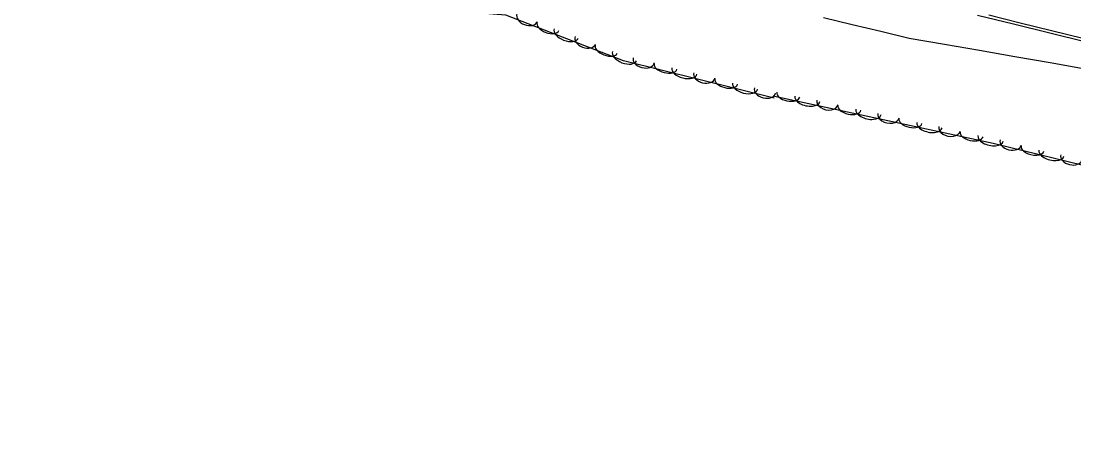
# Model space of a CAD drawing. Extents: x 1441650 to 1491889, y 345904 to 358319.
# Drawn here: x 1465720.6 to 1466199.6, y 349410.3 to 349599.3 of the extents above; entities that cross this region are included whole.
import ezdxf

# ---------------------------------------------------------------- set-up
doc = ezdxf.new("R2010")
doc.units = 0
doc.layers.add('S_DITCHLINE', color=7, linetype='Continuous')
doc.layers.add('S_TREE', color=7, linetype='Continuous')

msp = doc.modelspace()

# ---------------------------------------------------------------- linework, layer by layer
at = {"layer": 'S_DITCHLINE'}
for points in [[(1466085.76, 349600.86), (1466098.75, 349597.78), (1466111.73, 349594.69), (1466124.72, 349591.61), (1466140.72, 349588.82), (1466156.73, 349586.02), (1466172.73, 349583.23), (1466188.73, 349580.44), (1466204.74, 349577.65)], [(1466160.87, 349602.09), (1466175.13, 349598.57), (1466189.38, 349595.05), (1466203.63, 349591.53)]]:
    msp.add_lwpolyline(points, dxfattribs=at)
at = {"layer": 'S_TREE'}
for points in [[(1466063.31, 349564.22), (1465994.77, 349581.28), (1465941.24, 349602.01), (1465888.58, 349606.04), (1465854.64, 349613.87), (1465738.04, 349640.76), (1465646.96, 349662.37), (1465499.19, 349699.78), (1465405.77, 349722.82), (1465370.18, 349735.73), (1465272.45, 349757.32), (1465236.41, 349762.23), (1465148.21, 349782.57), (1465067.24, 349801.44), (1464944.3, 349832.48), (1464866.16, 349852.86)], [(1465962.87, 349665.46), (1466613.1, 349506.95), (1466891.68, 349436.78), (1466903.21, 349428.27), (1466895.56, 349415.43), (1466877.81, 349410.3), (1466778, 349432.21), (1466716.97, 349428.62), (1466560.31, 349469.23), (1466543.32, 349450.3), (1466366.33, 349493.91), (1466162.92, 349543.59), (1466062.84, 349565.19)], [(1466155.68, 349602.02), (1466172.17, 349597.98), (1466188.67, 349593.95), (1466205.16, 349589.92)], [(1466155.68, 349602.02), (1466172.17, 349597.98), (1466188.67, 349593.95), (1466205.16, 349589.92)]]:
    msp.add_lwpolyline(points, dxfattribs=at)
for centre, major_axis, ratio, start_param, end_param in [((1465950.84, 349600.85), (4.62, -1.79), 0.685225, 3.141593, 6.283185), ((1465960.35, 349596.88), (4.99, -1.93), 0.540632, 3.141593, 6.283185), ((1465968.62, 349593.68), (5.47, -2.12), 0.550011, 3.141593, 6.283185), ((1465977.34, 349590.58), (4.62, -1.79), 0.685225, 3.141593, 6.283185), ((1465986.86, 349586.62), (4.99, -1.93), 0.540632, 3.141593, 6.283185), ((1465995.12, 349583.41), (5.47, -2.12), 0.550011, 3.141593, 6.283185), ((1466003.9, 349581.46), (4.81, -1.2), 0.685225, 3.141593, 6.283185), ((1466013.84, 349578.72), (5.19, -1.29), 0.540632, 3.141593, 6.283185), ((1466022.44, 349576.58), (5.69, -1.42), 0.550011, 3.141593, 6.283185), ((1466031.49, 349574.6), (4.81, -1.2), 0.685225, 3.141593, 6.283185), ((1466041.42, 349571.86), (5.19, -1.29), 0.540632, 3.141593, 6.283185), ((1466050.03, 349569.71), (5.69, -1.42), 0.550011, 3.141593, 6.283185), ((1466059.08, 349567.73), (4.81, -1.2), 0.685225, 3.141593, 6.283185), ((1466069.68, 349565.88), (5.23, -1.13), 0.540072, 3.141296, 6.282888), ((1466078.34, 349564.01), (5.74, -1.24), 0.549441, 3.141286, 6.282879), ((1466087.45, 349562.31), (4.84, -1.04), 0.684515, 3.141091, 6.282684), ((1466097.46, 349559.88), (5.23, -1.13), 0.540072, 3.141296, 6.282888), ((1466106.13, 349558.01), (5.74, -1.24), 0.549441, 3.141286, 6.282879), ((1466115.24, 349556.32), (4.84, -1.04), 0.684515, 3.141091, 6.282684), ((1466125.25, 349553.89), (5.23, -1.13), 0.540072, 3.141296, 6.282888), ((1466133.92, 349552.02), (5.74, -1.24), 0.549441, 3.141286, 6.282879), ((1466143.02, 349550.32), (4.84, -1.04), 0.684515, 3.141091, 6.282684), ((1466153.04, 349547.89), (5.23, -1.13), 0.540072, 3.141296, 6.282888), ((1466161.71, 349546.02), (5.74, -1.24), 0.549441, 3.141286, 6.282879), ((1466170.83, 349544.11), (4.81, -1.18), 0.6845, 3.14145, 6.283042), ((1466180.77, 349541.41), (5.19, -1.27), 0.54006, 3.141508, 6.283101), ((1466189.39, 349539.31), (5.7, -1.39), 0.549429, 3.141505, 6.283098), ((1466198.44, 349537.37), (4.81, -1.18), 0.6845, 3.14145, 6.283042)]:
    msp.add_ellipse(centre, major_axis=major_axis, ratio=ratio, start_param=start_param, end_param=end_param, dxfattribs=at)

doc.saveas('drawing.dxf')
